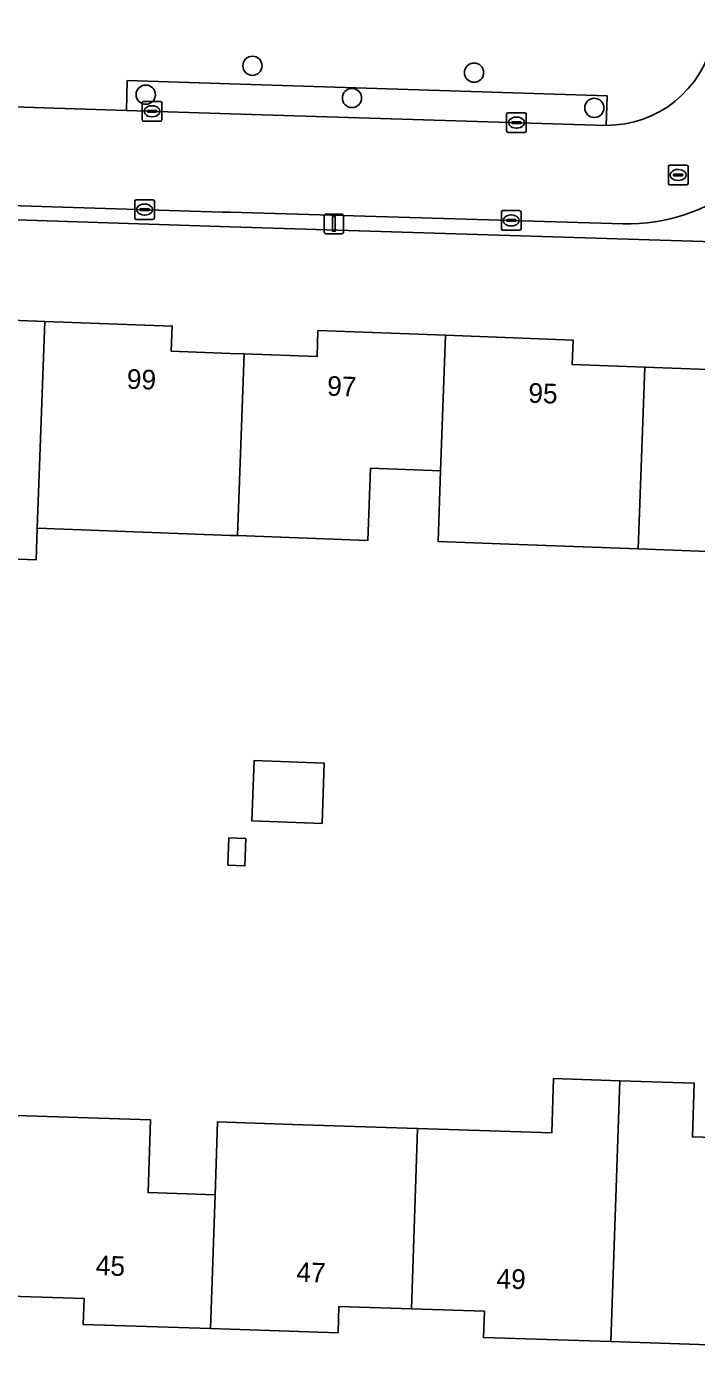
# Model space of a CAD drawing. Extents: x 158455 to 159797, y 387218 to 388672.
# Drawn here: x 159489.6 to 159523.7, y 387765.9 to 387833.8 of the extents above; entities that cross this region are included whole.
import ezdxf

# ---------------------------------------------------------------- set-up
doc = ezdxf.new("R2010")
doc.units = 0
for name, color, linetype in [('IMGEO_Boom', 7, 'Continuous'), ('IMGEO_Erf', 7, 'Continuous'), ('IMGEO_Kolk', 7, 'Continuous'), ('IMGEO_Lichtmast', 7, 'Continuous'), ('IMGEO_Pand', 7, 'Continuous'), ('IMGEO_Pand_nummerreeks', 7, 'Continuous'), ('IMGEO_Parkeervlak_open', 7, 'Continuous'), ('IMGEO_Rijbaan_lokaal_open', 7, 'Continuous'), ('IMGEO_Rioolput', 7, 'Continuous'), ('IMGEO_Voetpad_open', 7, 'Continuous')]:
    doc.layers.add(name, color=color, linetype=linetype)

msp = doc.modelspace()

# ---------------------------------------------------------------- linework, layer by layer
at = {"layer": 'IMGEO_Boom'}
for centre in [(159501.126, 387831.771), (159512.405, 387831.423), (159495.695, 387830.3), (159506.191, 387830.132), (159518.528, 387829.628)]:
    msp.add_circle(centre, 0.489, dxfattribs=at)
at = {"layer": 'IMGEO_Erf'}
for points in [[(159531.735, 387822.593), (159500, 387823.574), (159459.123, 387824.908), (159458.078, 387794.367), (159457.568, 387779.455), (159457.04, 387764.011), (159457.387, 387764), (159461.065, 387763.878), (159500, 387762.594), (159533.045, 387761.543)], [(159484.082, 387819.008), (159490.56, 387818.767), (159497.042, 387818.526), (159496.995, 387817.247), (159500, 387817.136), (159500.705, 387817.11), (159504.413, 387816.971), (159504.462, 387818.3), (159510.955, 387818.058), (159517.449, 387817.816), (159517.403, 387816.573), (159521.102, 387816.435), (159524.799, 387816.297)], [(159527.403, 387806.943), (159520.764, 387807.19), (159514.208, 387807.434), (159510.571, 387807.569), (159510.702, 387811.156), (159507.142, 387811.289), (159507.005, 387807.615), (159500.367, 387807.863), (159500, 387807.877), (159493.78, 387808.108), (159490.175, 387808.242), (159490.116, 387806.626), (159486.541, 387806.76)], [(159489.092, 387778.351), (159495.937, 387778.128), (159495.816, 387774.431), (159499.223, 387774.32), (159499.345, 387778.027), (159503.17, 387777.903), (159509.534, 387777.696), (159516.367, 387777.473), (159516.456, 387780.235), (159519.819, 387780.125), (159523.605, 387780.002), (159523.516, 387777.269), (159529.948, 387777.059)], [(159525.861, 387766.642), (159519.375, 387766.853), (159512.889, 387767.064), (159512.932, 387768.391), (159509.23, 387768.511), (159505.528, 387768.632), (159505.484, 387767.3), (159500, 387767.479), (159498.998, 387767.512), (159492.512, 387767.722), (159492.555, 387769.037), (159488.788, 387769.16)]]:
    msp.add_lwpolyline(points, dxfattribs=at)
for points in [[(159501.1, 387793.353), (159501.214, 387796.42), (159504.782, 387796.287), (159504.668, 387793.22)], [(159499.866, 387791.092), (159499.918, 387792.478), (159500.797, 387792.445), (159500.746, 387791.059)]]:
    msp.add_lwpolyline(points, close=True, dxfattribs=at)
at = {"layer": 'IMGEO_Kolk'}
for p, q in [((159495.514, 387829.03), (159495.514, 387829.882)), ((159495.589, 387829.956), (159496.441, 387829.956)), ((159496.002, 387829.736), (159496.027, 387829.736)), ((159496.515, 387829.882), (159496.515, 387829.03)), ((159495.773, 387829.45), (159495.773, 387829.462)), ((159496.211, 387829.413), (159495.813, 387829.413)), ((159495.816, 387829.499), (159496.214, 387829.499)), ((159496.025, 387829.176), (159496, 387829.176)), ((159496.257, 387829.462), (159496.257, 387829.45)), ((159514.064, 387828.454), (159514.064, 387829.306)), ((159514.139, 387829.38), (159514.991, 387829.38)), ((159514.552, 387829.16), (159514.577, 387829.16)), ((159515.065, 387829.306), (159515.065, 387828.454)), ((159496.441, 387828.956), (159495.589, 387828.956)), ((159514.991, 387828.38), (159514.139, 387828.38)), ((159514.323, 387828.874), (159514.323, 387828.886)), ((159514.761, 387828.837), (159514.363, 387828.837)), ((159514.366, 387828.923), (159514.764, 387828.923)), ((159514.575, 387828.6), (159514.55, 387828.6)), ((159514.807, 387828.886), (159514.807, 387828.874)), ((159495.211, 387824.955), (159496.063, 387824.955)), ((159495.136, 387824.029), (159495.136, 387824.881)), ((159495.395, 387824.449), (159495.395, 387824.461)), ((159495.833, 387824.412), (159495.435, 387824.412)), ((159495.438, 387824.498), (159495.836, 387824.498)), ((159495.624, 387824.735), (159495.649, 387824.735)), ((159495.879, 387824.461), (159495.879, 387824.449)), ((159496.137, 387824.881), (159496.137, 387824.029)), ((159513.795, 387823.473), (159513.795, 387824.325)), ((159513.87, 387824.399), (159514.722, 387824.399)), ((159514.796, 387824.325), (159514.796, 387823.473)), ((159496.063, 387823.955), (159495.211, 387823.955)), ((159495.647, 387824.175), (159495.622, 387824.175)), ((159514.054, 387823.893), (159514.054, 387823.905)), ((159514.492, 387823.856), (159514.094, 387823.856)), ((159514.097, 387823.942), (159514.495, 387823.942)), ((159514.306, 387823.619), (159514.281, 387823.619)), ((159514.283, 387824.179), (159514.308, 387824.179)), ((159514.538, 387823.905), (159514.538, 387823.893)), ((159514.722, 387823.399), (159513.87, 387823.399))]:
    msp.add_line(p, q, dxfattribs=at)
for points in [[(159495.514, 387829.03), (159495.514, 387829.882)], [(159495.589, 387829.956), (159496.441, 387829.956)], [(159496.515, 387829.882), (159496.515, 387829.03)], [(159514.064, 387828.454), (159514.064, 387829.306)], [(159514.139, 387829.38), (159514.991, 387829.38)], [(159515.065, 387829.306), (159515.065, 387828.454)], [(159496.441, 387828.956), (159495.589, 387828.956)], [(159514.991, 387828.38), (159514.139, 387828.38)], [(159495.211, 387824.955), (159496.063, 387824.955)], [(159495.136, 387824.029), (159495.136, 387824.881)], [(159496.137, 387824.881), (159496.137, 387824.029)], [(159513.795, 387823.473), (159513.795, 387824.325)], [(159513.87, 387824.399), (159514.722, 387824.399)], [(159514.796, 387824.325), (159514.796, 387823.473)], [(159496.063, 387823.955), (159495.211, 387823.955)], [(159514.722, 387823.399), (159513.87, 387823.399)]]:
    msp.add_lwpolyline(points, dxfattribs=at)
for centre, radius, start, end in [((159495.591, 387829.88), 0.0765, 91.55205, 178.44795), ((159495.591, 387829.88), 0.0765, 91.55205, 178.44795), ((159496.439, 387829.88), 0.0765, 1.55205, 88.44795), ((159496.439, 387829.88), 0.0765, 1.55205, 88.44795), ((159495.591, 387829.032), 0.0765, 181.55205, 268.44795), ((159495.591, 387829.032), 0.0765, 181.55205, 268.44795), ((159495.813, 387829.459), 0.0403, 85.87752, 175.75265), ((159495.81, 387829.449), 0.0366, 178.93798, 274.71019), ((159496.214, 387829.456), 0.043, 264.86636, 352.45326), ((159496.218, 387829.461), 0.0386, 1.73085, 96.63898), ((159496.439, 387829.032), 0.0765, 271.55205, 358.44795), ((159496.439, 387829.032), 0.0765, 271.55205, 358.44795), ((159514.141, 387829.304), 0.0765, 91.55205, 178.44795), ((159514.141, 387829.304), 0.0765, 91.55205, 178.44795), ((159514.989, 387829.304), 0.0765, 1.55205, 88.44795), ((159514.989, 387829.304), 0.0765, 1.55205, 88.44795), ((159514.141, 387828.456), 0.0765, 181.55205, 268.44795), ((159514.141, 387828.456), 0.0765, 181.55205, 268.44795), ((159514.363, 387828.883), 0.0403, 85.87752, 175.75265), ((159514.36, 387828.873), 0.0366, 178.93798, 274.71019), ((159514.764, 387828.88), 0.043, 264.86636, 352.45326), ((159514.768, 387828.885), 0.0386, 1.73085, 96.63898), ((159514.989, 387828.456), 0.0765, 271.55205, 358.44795), ((159514.989, 387828.456), 0.0765, 271.55205, 358.44795), ((159495.213, 387824.879), 0.0765, 91.55205, 178.44795), ((159495.213, 387824.879), 0.0765, 91.55205, 178.44795), ((159496.061, 387824.879), 0.0765, 1.55205, 88.44795), ((159496.061, 387824.879), 0.0765, 1.55205, 88.44795), ((159495.435, 387824.458), 0.0403, 85.87752, 175.75265), ((159495.432, 387824.448), 0.0366, 178.93798, 274.71019), ((159495.836, 387824.455), 0.043, 264.86636, 352.45326), ((159495.84, 387824.46), 0.0386, 1.73085, 96.63898), ((159513.872, 387824.323), 0.0765, 91.55205, 178.44795), ((159513.872, 387824.323), 0.0765, 91.55205, 178.44795), ((159514.72, 387824.323), 0.0765, 1.55205, 88.44795), ((159514.72, 387824.323), 0.0765, 1.55205, 88.44795), ((159495.213, 387824.031), 0.0765, 181.55205, 268.44795), ((159495.213, 387824.031), 0.0765, 181.55205, 268.44795), ((159496.061, 387824.031), 0.0765, 271.55205, 358.44795), ((159496.061, 387824.031), 0.0765, 271.55205, 358.44795), ((159514.094, 387823.902), 0.0403, 85.87752, 175.75265), ((159514.091, 387823.892), 0.0366, 178.93798, 274.71019), ((159514.495, 387823.899), 0.043, 264.86636, 352.45326), ((159514.499, 387823.904), 0.0386, 1.73085, 96.63898), ((159513.872, 387823.475), 0.0765, 181.55205, 268.44795), ((159513.872, 387823.475), 0.0765, 181.55205, 268.44795), ((159514.72, 387823.475), 0.0765, 271.55205, 358.44795), ((159514.72, 387823.475), 0.0765, 271.55205, 358.44795)]:
    msp.add_arc(centre, radius, start, end, dxfattribs=at)
for centre, major_axis, ratio, start_param, end_param in [((159496.001, 387829.456), (-0.387, 0.002), 0.722429, 4.712389, 7.853982), ((159496.026, 387829.456), (-0.39, 0.002), 0.717154, 1.570796, 4.712389), ((159514.551, 387828.88), (-0.387, 0.002), 0.722429, 4.712389, 7.853982), ((159514.576, 387828.88), (-0.39, 0.002), 0.717154, 1.570796, 4.712389), ((159495.623, 387824.455), (-0.387, 0.002), 0.722429, 4.712389, 7.853982), ((159495.648, 387824.455), (-0.39, 0.002), 0.717154, 1.570796, 4.712389), ((159514.282, 387823.899), (-0.387, 0.002), 0.722429, 4.712389, 7.853982), ((159514.307, 387823.899), (-0.39, 0.002), 0.717154, 1.570796, 4.712389)]:
    msp.add_ellipse(centre, major_axis=major_axis, ratio=ratio, start_param=start_param, end_param=end_param, dxfattribs=at)
at = {"layer": 'IMGEO_Lichtmast'}
for p, q in [((159504.775, 387823.324), (159504.775, 387824.124)), ((159504.775, 387824.124), (159504.775, 387823.324)), ((159504.875, 387824.224), (159505.665, 387824.224)), ((159505.665, 387824.224), (159504.875, 387824.224)), ((159505.765, 387824.124), (159505.765, 387823.324)), ((159505.765, 387823.324), (159505.765, 387824.124)), ((159505.665, 387823.224), (159504.875, 387823.224)), ((159504.875, 387823.224), (159505.665, 387823.224))]:
    msp.add_line(p, q, dxfattribs=at)
msp.add_lwpolyline([(159505.195, 387824.099), (159505.345, 387824.099), (159505.345, 387823.349), (159505.195, 387823.349), (159505.195, 387824.099)], dxfattribs=at)
for centre, start, end in [((159504.875, 387824.124), 90, 180), ((159504.875, 387824.124), 90, 180), ((159505.665, 387824.124), 0, 90), ((159505.665, 387824.124), 360, 90), ((159504.875, 387823.324), 180, 270), ((159504.875, 387823.324), 180, 270), ((159505.665, 387823.324), 270, 0), ((159505.665, 387823.324), 270, 0)]:
    msp.add_arc(centre, 0.1, start, end, dxfattribs=at)
at = {"layer": 'IMGEO_Pand'}
for points in [[(159490.56, 387818.767), (159484.082, 387819.008), (159484.034, 387817.703), (159480.308, 387817.841), (159479.968, 387808.567), (159486.599, 387808.32), (159486.541, 387806.76), (159490.116, 387806.626), (159490.175, 387808.242), (159490.307, 387811.87)], [(159500.705, 387817.11), (159500, 387817.136), (159496.995, 387817.247), (159497.042, 387818.526), (159490.56, 387818.767), (159490.307, 387811.87), (159490.175, 387808.242), (159493.78, 387808.108), (159500, 387807.877), (159500.367, 387807.863)], [(159500.367, 387807.863), (159507.005, 387807.615), (159507.142, 387811.289), (159510.702, 387811.156), (159510.955, 387818.058), (159504.462, 387818.3), (159504.413, 387816.971), (159500.705, 387817.11)], [(159510.955, 387818.058), (159510.702, 387811.156), (159510.571, 387807.569), (159514.208, 387807.434), (159520.764, 387807.19), (159521.102, 387816.435), (159517.403, 387816.573), (159517.449, 387817.816)], [(159520.764, 387807.19), (159527.403, 387806.943), (159527.329, 387804.953), (159528.284, 387803.925), (159531.012, 387803.823), (159531.259, 387810.424), (159531.331, 387812.351), (159531.517, 387817.347), (159524.848, 387817.596), (159524.799, 387816.297), (159521.102, 387816.435)], [(159501.1, 387793.353), (159504.668, 387793.22), (159504.782, 387796.287), (159501.214, 387796.42)], [(159499.866, 387791.092), (159500.746, 387791.059), (159500.797, 387792.445), (159499.918, 387792.478)], [(159509.534, 387777.696), (159509.23, 387768.511), (159512.932, 387768.391), (159512.889, 387767.064), (159519.375, 387766.853), (159519.601, 387773.683), (159519.819, 387780.125), (159516.456, 387780.235), (159516.367, 387777.473)], [(159519.819, 387780.125), (159519.601, 387773.683), (159519.375, 387766.853), (159525.861, 387766.642), (159525.905, 387768), (159529.645, 387767.878), (159529.948, 387777.059), (159523.516, 387777.269), (159523.605, 387780.002)], [(159499.223, 387774.32), (159495.816, 387774.431), (159495.937, 387778.128), (159489.092, 387778.351), (159488.788, 387769.16), (159492.555, 387769.037), (159492.512, 387767.722), (159498.998, 387767.512)], [(159499.223, 387774.32), (159498.998, 387767.512), (159500, 387767.479), (159505.484, 387767.3), (159505.528, 387768.632), (159509.23, 387768.511), (159509.534, 387777.696), (159503.17, 387777.903), (159499.345, 387778.027)]]:
    msp.add_lwpolyline(points, close=True, dxfattribs=at)
at = {"layer": 'IMGEO_Parkeervlak_open'}
msp.add_lwpolyline([(159519.132, 387828.74), (159519.179, 387830.244), (159500, 387830.852), (159494.758, 387831.017), (159494.71, 387829.498), (159500, 387829.331)], close=True, dxfattribs=at)
at = {"layer": 'IMGEO_Rijbaan_lokaal_open'}
msp.add_lwpolyline([(159519.132, 387828.74), (159500, 387829.331), (159494.71, 387829.498), (159488.96, 387829.681), (159457.98, 387830.662), (159451.601, 387830.865), (159451.443, 387825.84), (159458.985, 387825.603), (159499.605, 387824.329), (159500, 387824.318), (159519.987, 387823.73)], dxfattribs=at)
for centre, radius, start, end in [((159519.164, 387834.264), 5.524, 269.66325, 348.20655), ((159520.243, 387832.873), 9.147, 268.39702, 347.92073)]:
    msp.add_arc(centre, radius, start, end, dxfattribs=at)
at = {"layer": 'IMGEO_Rioolput'}
for p, q in [((159522.295, 387825.789), (159522.295, 387826.641)), ((159522.37, 387826.715), (159523.222, 387826.715)), ((159522.783, 387826.495), (159522.808, 387826.495)), ((159523.296, 387826.641), (159523.296, 387825.789)), ((159523.222, 387825.715), (159522.37, 387825.715)), ((159522.554, 387826.209), (159522.554, 387826.221)), ((159522.992, 387826.172), (159522.594, 387826.172)), ((159522.597, 387826.258), (159522.995, 387826.258)), ((159522.806, 387825.935), (159522.781, 387825.935)), ((159523.038, 387826.221), (159523.038, 387826.209))]:
    msp.add_line(p, q, dxfattribs=at)
for points in [[(159522.295, 387825.789), (159522.295, 387826.641)], [(159522.37, 387826.715), (159523.222, 387826.715)], [(159523.296, 387826.641), (159523.296, 387825.789)], [(159523.222, 387825.715), (159522.37, 387825.715)]]:
    msp.add_lwpolyline(points, dxfattribs=at)
for centre, radius, start, end in [((159522.372, 387826.639), 0.0765, 91.55205, 178.44795), ((159522.372, 387826.639), 0.0765, 91.55205, 178.44795), ((159523.22, 387826.639), 0.0765, 1.55205, 88.44795), ((159523.22, 387826.639), 0.0765, 1.55205, 88.44795), ((159522.372, 387825.791), 0.0765, 181.55205, 268.44795), ((159522.372, 387825.791), 0.0765, 181.55205, 268.44795), ((159522.594, 387826.218), 0.0403, 85.87752, 175.75265), ((159522.591, 387826.208), 0.0366, 178.93798, 274.71019), ((159522.995, 387826.215), 0.043, 264.86636, 352.45326), ((159522.999, 387826.22), 0.0386, 1.73085, 96.63898), ((159523.22, 387825.791), 0.0765, 271.55205, 358.44795), ((159523.22, 387825.791), 0.0765, 271.55205, 358.44795)]:
    msp.add_arc(centre, radius, start, end, dxfattribs=at)
for centre, major_axis, ratio, start_param, end_param in [((159522.782, 387826.215), (-0.387, 0.002), 0.722429, 4.712389, 7.853982), ((159522.807, 387826.215), (-0.39, 0.002), 0.717154, 1.570796, 4.712389)]:
    msp.add_ellipse(centre, major_axis=major_axis, ratio=ratio, start_param=start_param, end_param=end_param, dxfattribs=at)
at = {"layer": 'IMGEO_Voetpad_open'}
for points in [[(159442.351, 387825.477), (159447.559, 387825.303), (159459.123, 387824.908), (159500, 387823.574), (159531.735, 387822.593), (159532.128, 387834.039), (159538.634, 387865.163), (159541.994, 387881.236), (159543.84, 387890.065)], [(159441.771, 387831.176), (159448.822, 387830.953), (159451.601, 387830.865), (159457.98, 387830.662), (159458.027, 387832.181), (159489.008, 387831.199), (159488.96, 387829.681), (159494.71, 387829.498), (159494.758, 387831.017), (159500, 387830.852), (159519.179, 387830.244), (159519.132, 387828.74)], [(159519.987, 387823.73), (159500, 387824.318), (159499.605, 387824.329), (159458.985, 387825.603)]]:
    msp.add_lwpolyline(points, dxfattribs=at)
for centre, radius, start, end in [((159519.164, 387834.264), 5.524, 269.66325, 348.20655), ((159520.243, 387832.873), 9.147, 268.39702, 347.92073)]:
    msp.add_arc(centre, radius, start, end, dxfattribs=at)

# ---------------------------------------------------------------- texts
at = {"layer": 'IMGEO_Pand_nummerreeks'}
for s, rotation, p in [('99', 358.00611, (159494.719, 387815.341)), ('97', 358.00879, (159504.916, 387814.986)), ('95', 358.01959, (159515.156, 387814.631)), ('45', 358.04694, (159493.138, 387770.233)), ('47', 358.14904, (159503.347, 387769.892)), ('49', 358.14904, (159513.535, 387769.563))]:
    msp.add_text(s, height=1, rotation=rotation, dxfattribs=at).set_placement(p)

doc.saveas('drawing.dxf')
